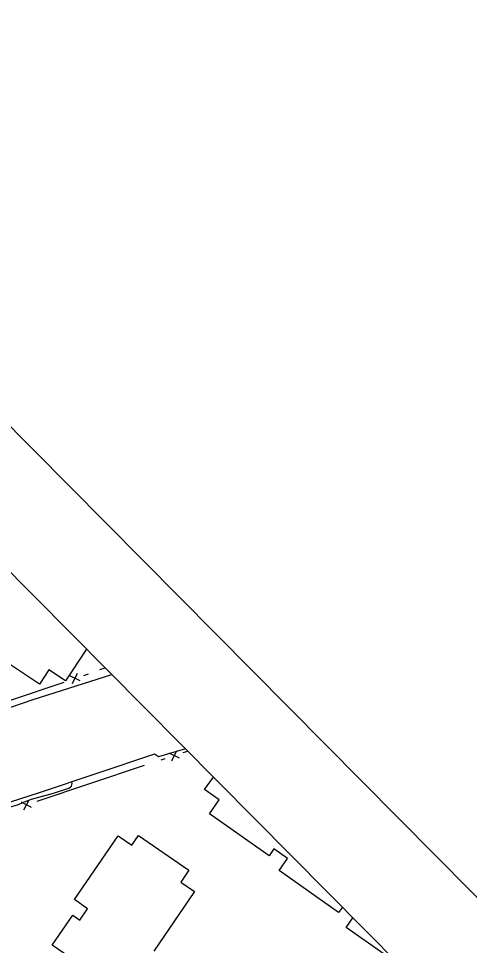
# Model space of a CAD drawing. Extents: x 381879 to 384696, y 5564785 to 5567594.
# Drawn here: x 383873.6 to 383952.8, y 5566686.3 to 5566849.1 of the extents above; entities that cross this region are included whole.
import ezdxf

# ---------------------------------------------------------------- set-up
doc = ezdxf.new("R2010")
doc.units = 0
for name, color, linetype in [('Niveau 2', 7, 'Continuous'), ('Niveau 31', 7, 'Continuous'), ('Niveau 37', 7, 'Continuous'), ('Niveau 52', 7, 'Continuous'), ('Niveau 60', 7, 'Continuous')]:
    doc.layers.add(name, color=color, linetype=linetype)

msp = doc.modelspace()

# ---------------------------------------------------------------- linework, layer by layer
at = {"layer": 'Niveau 2'}
msp.add_lwpolyline([(383858.44, 5566706.11), (383859.89, 5566706.63), (383862.75, 5566707.56), (383864.06, 5566707.91), (383866.82, 5566708.67), (383867.88, 5566709.12), (383869.61, 5566709.71), (383872.17, 5566710.66), (383873.37, 5566711.03), (383874.9, 5566711.64), (383875.86, 5566712.02), (383877.15, 5566712.37), (383879.68, 5566713.07), (383882.41, 5566713.92), (383882.88, 5566714.26), (383883.01, 5566714.77), (383882.93, 5566715.02)], dxfattribs=at)
at = {"layer": 'Niveau 31'}
for points in [[(383885.51, 5566738.35), (383881.82, 5566732.8), (383878.91, 5566734.73), (383877.24, 5566732.21), (383866.83, 5566739.1)], [(383930.47, 5566693.03), (383929.82, 5566692.11), (383919.34, 5566699.46), (383920.83, 5566701.6), (383918.45, 5566703.27), (383917.6, 5566702.05), (383907.1, 5566709.4), (383908.84, 5566711.88), (383906.27, 5566713.69), (383907.81, 5566715.87)], [(383888.23, 5566680.34), (383879.47, 5566686.36), (383883.09, 5566691.62), (383884.32, 5566690.77), (383885.7, 5566692.77), (383883.39, 5566694.36), (383891.09, 5566705.56), (383893.46, 5566703.92), (383894.64, 5566705.63), (383903.5, 5566699.53), (383902.07, 5566697.44), (383904.51, 5566695.77), (383897.35, 5566685.34)], [(383940.56, 5566682.86), (383931.13, 5566689.46), (383932.32, 5566691.16)]]:
    msp.add_lwpolyline(points, dxfattribs=at)
at = {"layer": 'Niveau 37'}
for p, q in [((383887.86, 5566734.77), (383888.77, 5566735.06)), ((383884.4, 5566732.76), (383882.6, 5566733.65)), ((383883.05, 5566732.31), (383883.94, 5566734.1)), ((383872.12, 5566729.39), (383881.6, 5566732.57)), ((383901.85, 5566719.18), (383900.05, 5566720.07)), ((383900.5, 5566718.73), (383901.4, 5566720.53)), ((383876.85, 5566711.63), (383895.71, 5566717.99)), ((383875.85, 5566710.56), (383874.06, 5566711.46)), ((383874.5, 5566710.11), (383875.4, 5566711.9))]:
    msp.add_line(p, q, dxfattribs=at)
for points in [[(383885.06, 5566733.74), (383885.84, 5566734.02)], [(383902.49, 5566720.17), (383903.3, 5566720.42)], [(383898.62, 5566718.93), (383899.34, 5566719.16)]]:
    msp.add_lwpolyline(points, dxfattribs=at)
at = {"layer": 'Niveau 52'}
for points in [[(383821.93, 5566708.14), (383828.4, 5566710.62), (383828.94, 5566713.64), (383853.55, 5566721.78), (383876.12, 5566729.51), (383889.94, 5566733.88)], [(383902.91, 5566720.81), (383898.14, 5566719.42), (383897.45, 5566719.92), (383877.21, 5566713.09), (383856.23, 5566706.37), (383832.28, 5566698.32), (383831.58, 5566698.01), (383828.62, 5566694.37)]]:
    msp.add_lwpolyline(points, dxfattribs=at)
at = {"layer": 'Niveau 60'}
for points in [[(383794.43, 5567565.69), (383439.46, 5567213.56), (384312.69, 5566333.28), (384667.66, 5566685.41)], [(383653.8, 5566971.92), (383426.67, 5567200.87), (383197.47, 5566973.49), (381907.4, 5565693.71), (382780.65, 5564813.45), (384299.92, 5566320.61)]]:
    msp.add_lwpolyline(points, close=True, dxfattribs=at)

doc.saveas('drawing.dxf')
